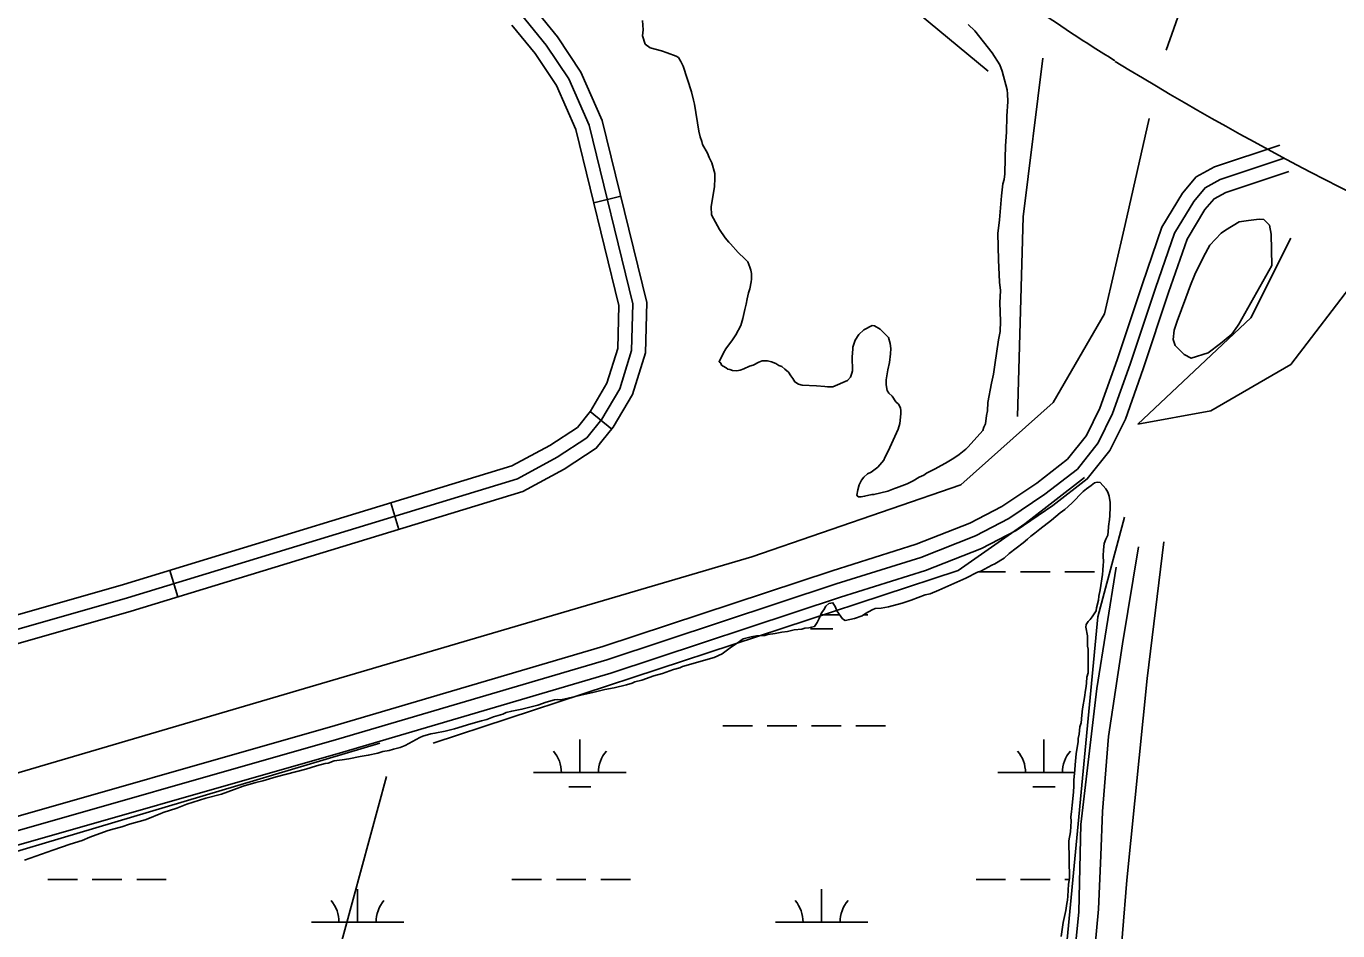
# Model space of a CAD drawing. Extents: x 3445503 to 3483459, y 540493 to 566012.
# Drawn here: x 3452131 to 3453549, y 561394 to 562373 of the extents above; entities that cross this region are included whole.
import ezdxf

# ---------------------------------------------------------------- set-up
doc = ezdxf.new("R2010")
doc.units = 0
for name, color, linetype in [('V-DTCH-CNTR', 7, 'Continuous'), ('V-ROAD-CNTR', 7, 'Continuous'), ('V-SITE-VEGE', 7, 'Continuous'), ('V-TOPO-SHOR', 7, 'Continuous'), ('V-UTIL-LINE', 7, 'Continuous'), ('V-WETL-SWMP', 7, 'Continuous')]:
    doc.layers.add(name, color=color, linetype=linetype)

msp = doc.modelspace()

# ---------------------------------------------------------------- linework, layer by layer
at = {"layer": 'V-DTCH-CNTR'}
for points in [[(3454377.7, 561171.7), (3454209, 561109.4), (3453922.1, 561015.1), (3453631.8, 560916.6), (3453296.9, 560812.7), (3453290.6, 560813.3), (3453290, 560911.9), (3453300, 561082.3), (3453307, 561276.1), (3453321.1, 561449.3), (3453342.9, 561667.5), (3453360.9, 561815.3)], [(3453309.4, 561787.8), (3453288.5, 561656.5), (3453271.2, 561509.4), (3453269.1, 561415), (3453257, 561294.8)]]:
    msp.add_lwpolyline(points, dxfattribs=at)
at = {"layer": 'V-ROAD-CNTR'}
for p, q in [((3452744.6, 562182), (3452773.7, 562189.2)), ((3452740.5, 561956), (3452763.8, 561937.1)), ((3452525, 561857.3), (3452533.7, 561828.6)), ((3452285.9, 561784.2), (3452294.6, 561755.5))]:
    msp.add_line(p, q, dxfattribs=at)
for points in [[(3449577, 560956.6), (3449741.4, 561003.1), (3450433.2, 561210.3), (3451027.7, 561384.7), (3451671.4, 561576.5), (3452244.3, 561740.1), (3452667.6, 561869.5), (3452712.5, 561893.7), (3452747.2, 561916.5), (3452765.6, 561939.4), (3452786.3, 561974.6), (3452800.3, 562019.5), (3452801.8, 562074.2), (3452753.7, 562270.8), (3452730.6, 562323.3), (3452705.2, 562361.5), (3452676.6, 562396.4), (3452578.2, 562464.4), (3452333.1, 562653)], [(3449576.9, 560972.2), (3449737.2, 561017.5), (3450428.9, 561224.6), (3451023.5, 561399.1), (3451667.2, 561590.9), (3452240, 561754.5), (3452661.8, 561883.4), (3452704.8, 561906.6), (3452737, 561927.8), (3452753.2, 561947.9), (3452772.5, 561980.7), (3452785.4, 562022), (3452786.8, 562072.6), (3452739.5, 562266), (3452717.4, 562316.1), (3452693.1, 562352.6), (3452666.3, 562385.2)], [(3449576.9, 560987.7), (3449733, 561031.9), (3450424.6, 561239), (3451019.2, 561413.5), (3451663, 561605.3), (3452235.8, 561768.9), (3452655.9, 561897.3), (3452697.1, 561919.5), (3452726.8, 561939), (3452740.9, 561956.5), (3452758.7, 561986.8), (3452770.4, 562024.5), (3452771.7, 562071), (3452725.2, 562261.1), (3452704.2, 562308.9), (3452681, 562343.6), (3452656, 562374.1)], [(3453486.6, 562244.3), (3453415.9, 562220.8), (3453396, 562210), (3453381, 562192.2), (3453358.9, 562155.5), (3453337.8, 562094.4), (3453310.4, 562012.1), (3453291.8, 561959.7), (3453277.3, 561930.3), (3453256.9, 561904.7), (3453223.5, 561878.8), (3453185.7, 561853.4), (3453151.2, 561835.3), (3453093.3, 561812.6), (3453002.1, 561783.8), (3452754.1, 561701.8), (3452464.7, 561616.4), (3452065.9, 561502.4), (3451827.8, 561429.3)], [(3453491.3, 562230.1), (3453421.9, 562207), (3453405.6, 562198.2), (3453393.3, 562183.5), (3453372.6, 562149.1), (3453352, 562089.6), (3453324.6, 562007.2), (3453305.6, 561953.9), (3453290, 561922.2), (3453267.5, 561893.9), (3453232.3, 561866.6), (3453193.4, 561840.5), (3453157.4, 561821.6), (3453098.3, 561798.4), (3453006.7, 561769.6), (3452758.6, 561687.5), (3452468.9, 561602), (3452070.1, 561488), (3451832.2, 561415)], [(3453496, 562215.9), (3453427.9, 562193.2), (3453415.3, 562186.3), (3453405.5, 562174.7), (3453386.2, 562142.7), (3453366.2, 562084.8), (3453338.8, 562002.3), (3453319.4, 561948), (3453302.7, 561914.1), (3453278.1, 561883.2), (3453241.1, 561854.5), (3453201.1, 561827.6), (3453163.7, 561808), (3453103.3, 561784.3), (3453011.3, 561755.3), (3452763, 561673.2), (3452473, 561587.6), (3452074.4, 561473.6), (3451836.6, 561400.7)]]:
    msp.add_lwpolyline(points, dxfattribs=at)
for centre, radius, start, end in [((3454389.4, 564073.4), 2046.8, 231.8839, 238.1051), ((3455223.5, 565466.6), 3670.9, 238.5505, 247.2268)]:
    msp.add_arc(centre, radius, start, end, dxfattribs=at)
at = {"layer": 'V-SITE-VEGE'}
for points in [[(3452941.5, 562008.1), (3452936.6, 562009.8), (3452932.2, 562011), (3452926.5, 562011), (3452923, 562009.6), (3452916.9, 562006.4), (3452912.9, 562005.1), (3452906.8, 562002.3), (3452902.9, 562001), (3452899, 562000), (3452894.6, 562000.4), (3452891.5, 562001.7), (3452889.3, 562002.1), (3452887.5, 562003.4), (3452884.4, 562005.1), (3452882.6, 562006.4), (3452881.7, 562008.6), (3452879.9, 562009.9), (3452884.6, 562019.6), (3452887.2, 562024), (3452894.5, 562033.8), (3452898, 562039.1), (3452903.6, 562049.3), (3452905.6, 562056.8), (3452907.7, 562066.5), (3452909.4, 562072.2), (3452910.2, 562078), (3452911.9, 562084.6), (3452913.1, 562089), (3452914.8, 562096.5), (3452915.2, 562099.5), (3452915.1, 562105.3), (3452914.2, 562109.2), (3452913.2, 562112.3), (3452911, 562117.9), (3452907.8, 562121.4), (3452900.7, 562128.3), (3452892.2, 562137.4), (3452890.5, 562139.2), (3452886.4, 562144), (3452880.6, 562153.1), (3452871.6, 562168.8), (3452871.5, 562177.6), (3452875.1, 562199.6), (3452875.4, 562208.4), (3452875.4, 562213.7), (3452872.1, 562225), (3452869.4, 562231.1), (3452867.6, 562235.5), (3452862.2, 562245.1), (3452861.3, 562248.2), (3452859.5, 562253.4), (3452858.1, 562259.5), (3452853.3, 562288.5), (3452852.3, 562292.8), (3452850, 562302), (3452841.3, 562329.6), (3452838.6, 562334.8), (3452835.9, 562339.2), (3452833.7, 562340.5), (3452823.9, 562344.3), (3452817.8, 562346.4), (3452805.4, 562349.7), (3452800.1, 562353.6), (3452797.3, 562362.4), (3452797.7, 562369), (3452797.1, 562379.1)], [(3453149.5, 562374.7), (3453156.6, 562367.8), (3453175.4, 562344.3), (3453183.5, 562331.2), (3453186.2, 562324.2), (3453191.7, 562304.1), (3453191.8, 562299.7), (3453192.4, 562291.4), (3453191.2, 562275.5), (3453191, 562258.4)], [(3453191, 562258.4), (3453189.9, 562243.5), (3453189.2, 562230.3), (3453189, 562213.1), (3453188.2, 562207), (3453187, 562202.6), (3453185.4, 562189.4), (3453183.1, 562163.4), (3453181.6, 562148.9), (3453182, 562120.3), (3453183.2, 562096.2), (3453184.2, 562087), (3453183.5, 562073.8), (3453184.2, 562054), (3453183.9, 562042.6), (3453182.3, 562033.8), (3453178.3, 562006.5), (3453176.6, 561996.4), (3453174.6, 561986.7), (3453170.5, 561966), (3453170.2, 561956.8), (3453169.3, 561951.9), (3453168.2, 561942.7), (3453166.4, 561939.2), (3453165.2, 561935.6), (3453149.2, 561917.8), (3453147, 561915.6), (3453139.6, 561909.8), (3453134, 561905.8), (3453124.8, 561900.4), (3453120, 561897.7), (3453113.5, 561894.1), (3453104.3, 561889.5), (3453101.3, 561887.3), (3453096.5, 561885), (3453089.9, 561881), (3453083.4, 561877.8), (3453072, 561873.7), (3453069.8, 561872.8), (3453062.4, 561870.1), (3453047.5, 561866.3), (3453045.3, 561866.3), (3453037.4, 561864.5), (3453033.5, 561864), (3453030.4, 561863.9), (3453029.1, 561865.7), (3453029.9, 561871.4), (3453031.6, 561876.7), (3453034.1, 561882), (3453036.7, 561885.1), (3453040.6, 561888.7), (3453044.6, 561890.5), (3453051.5, 561895.8), (3453058, 561903.4), (3453059.3, 561906.5), (3453062.7, 561913.1), (3453073.8, 561937), (3453075.5, 561943.2), (3453076.6, 561953.7), (3453076.6, 561956.8), (3453076.1, 561960.3), (3453073.9, 561964.2), (3453071.2, 561966.8), (3453067.1, 561972.9), (3453063.6, 561976), (3453061.8, 561979), (3453060.8, 561985.1), (3453060.8, 561990.4), (3453062.4, 562001.4), (3453064.4, 562009.3), (3453065.2, 562018.6), (3453065.6, 562024.3), (3453065, 562029.6), (3453063.2, 562036.1), (3453054.3, 562045.2), (3453048.1, 562048.7), (3453045.4, 562049.1), (3453036.7, 562044.6), (3453031.1, 562039.6), (3453027.2, 562033.4), (3453024.7, 562025.9), (3453024.7, 562023.7), (3453023.9, 562015.4), (3453024.2, 562000), (3453023.7, 561997.8), (3453022.1, 561993.4), (3453019, 561989.8), (3453002.9, 561983), (3452997.2, 561982.9), (3452994.5, 561983.3), (3452985.3, 561984.1), (3452969.9, 561984.8), (3452965.9, 561985.6), (3452961.9, 561988.2), (3452959.7, 561991.7), (3452957.5, 561994.7), (3452955.2, 561998.6), (3452951.2, 562002.1), (3452947.7, 562004.7), (3452944.6, 562005.9), (3452941.5, 562008.1)]]:
    msp.add_lwpolyline(points, dxfattribs=at)
msp.add_lwpolyline([(3453477.7, 562114.1), (3453442.1, 562050.6), (3453440.6, 562048.4), (3453434.5, 562039.9), (3453422.1, 562029.7), (3453409, 562019.6), (3453390.6, 562013.8), (3453382.8, 562017.8), (3453373.1, 562027.6), (3453371.2, 562034.2), (3453372.2, 562044.2), (3453375.3, 562053.8), (3453384.6, 562079), (3453389.9, 562093), (3453394.5, 562104.5), (3453403.9, 562123.4), (3453410.7, 562136.1), (3453423, 562149.1), (3453427.8, 562152.5), (3453442.4, 562161.5), (3453452.7, 562162.8), (3453464.1, 562164.4), (3453469.3, 562163.8), (3453475.2, 562157.6), (3453477.2, 562148)], close=True, dxfattribs=at)
at = {"layer": 'V-TOPO-SHOR'}
msp.add_line((3452239.9, 560533.1), (3452520.3, 561561.3), dxfattribs=at)
for points in [[(3453363.5, 562347.2), (3453448.7, 562588), (3453563.5, 562932.4), (3453782, 563636.1), (3453930.1, 564090.4)], [(3452488.3, 562638.9), (3452481.6, 562692.5), (3452662.3, 562746), (3453171, 562324.4)], [(3449574.7, 560832.5), (3451645, 561425), (3452915.3, 561799.1), (3453141.3, 561876.9), (3453241.3, 561965.8), (3453296.8, 562062), (3453319, 562158.3), (3453345, 562273.2)], [(3453332.8, 561942.4), (3453455, 562057.4), (3453498.2, 562143.7)], [(3453763.8, 562012), (3453570.1, 562100.6), (3453498.2, 562007.1), (3453411.9, 561956.8), (3453332.8, 561942.4)], [(3453275.3, 561884.9), (3453210.6, 561834.5), (3453138.7, 561784.2), (3452570.6, 561597.3)], [(3450737.1, 559015.9), (3450780.2, 558987.2), (3451513.6, 558908.1), (3451571.2, 559001.5), (3451779.7, 559454.5), (3452017, 559950.7), (3452211.1, 560490), (3453030.8, 560770.4), (3453167.4, 560813.5), (3453217.8, 560978.9), (3453289.7, 561733.9), (3453318.4, 561841.7)], [(3453333.6, 561809.9), (3453316.1, 561705), (3453301.2, 561604.5), (3453294.7, 561523.6), (3453292.7, 561475.8), (3453290.2, 561417.8), (3453281.8, 561323.9), (3453276.5, 561270.7), (3453271.3, 561215.3), (3453266.1, 561164.8), (3453262.4, 561118.6), (3453258.9, 561056.2), (3453254.4, 560990.6), (3453241, 560902.5), (3453235.4, 560872.6), (3453233.6, 560847.7), (3453233.3, 560828.1), (3453233, 560814)], [(3452513.1, 561597.3), (3451765.3, 561374.4), (3451621.5, 561338.4), (3451556.8, 561309.7), (3451492.1, 561273.7), (3451391.4, 561266.5), (3451348.3, 561244.9), (3451247.6, 561201.8), (3451211.6, 561151.5), (3451233.2, 560827.9)]]:
    msp.add_lwpolyline(points, dxfattribs=at)
at = {"layer": 'V-UTIL-LINE'}
msp.add_lwpolyline([(3453202.6, 561950.7), (3453208.9, 562166.6), (3453230, 562338.5)], dxfattribs=at)
at = {"layer": 'V-WETL-SWMP'}
for p, q in [((3453160.6, 561782.7), (3453189.9, 561782.7)), ((3453205.9, 561782.7), (3453237.9, 561782.7)), ((3453253.9, 561782.7), (3453285.9, 561782.7)), ((3452990, 561736.3), (3453010.4, 561736.3)), ((3452990.9, 561736.3), (3452990.9, 561738.2)), ((3453036.4, 561736.3), (3453040.9, 561736.3)), ((3452978.9, 561720.9), (3453002.9, 561720.9)), ((3452884, 561616.2), (3452916, 561616.2)), ((3452932, 561616.2), (3452964, 561616.2)), ((3452980, 561616.2), (3453012, 561616.2)), ((3453028, 561616.2), (3453060, 561616.2)), ((3452729.4, 561565.5), (3452729.4, 561601.5)), ((3453231.3, 561565.5), (3453231.3, 561601.5)), ((3452679.4, 561565.5), (3452779.4, 561565.5)), ((3453181.3, 561565.5), (3453264.4, 561565.5)), ((3452717.4, 561550), (3452741.4, 561550)), ((3453219.3, 561550), (3453243.3, 561550)), ((3452154.1, 561450), (3452186.1, 561450)), ((3452202.1, 561450), (3452234.1, 561450)), ((3452250.1, 561450), (3452282.1, 561450)), ((3452656, 561450), (3452688, 561450)), ((3452704, 561450), (3452736, 561450)), ((3452752, 561450), (3452784, 561450)), ((3453157.9, 561450), (3453189.9, 561450)), ((3453205.9, 561450), (3453237.9, 561450)), ((3453253.9, 561450), (3453258.7, 561450)), ((3452489, 561403.6), (3452489, 561439.6)), ((3452990.9, 561403.6), (3452990.9, 561439.6)), ((3452439, 561403.6), (3452539, 561403.6)), ((3452940.9, 561403.6), (3453040.9, 561403.6))]:
    msp.add_line(p, q, dxfattribs=at)
for points in [[(3452491.8, 561582.8), (3452500.5, 561584.3), (3452511, 561586.6), (3452516.3, 561588.4), (3452523.3, 561589.4), (3452527.7, 561590.8), (3452535.1, 561592.7), (3452540.4, 561594.9), (3452556.5, 561603.5), (3452559.6, 561604.8), (3452568.3, 561607.6), (3452572.7, 561608.1), (3452583.6, 561610.5), (3452593.7, 561612.8), (3452611.6, 561618.3), (3452623, 561621.5), (3452628.7, 561622.9), (3452636.1, 561625.7), (3452646.2, 561628.9), (3452649.7, 561630.7), (3452655.8, 561632.1), (3452666.8, 561634), (3452683.8, 561638.6), (3452693, 561641.8), (3452701.8, 561644.1), (3452704.9, 561644.6), (3452708.4, 561644.2), (3452715.4, 561645.7), (3452730.3, 561649.4), (3452744.7, 561652.6), (3452756.5, 561655.4), (3452766.6, 561657.3), (3452779.8, 561660.6), (3452785.9, 561662.4), (3452788.9, 561663.8), (3452796.4, 561665.7), (3452809.5, 561670.2), (3452818.7, 561672.6), (3452830.5, 561677.1), (3452837.5, 561679), (3452840.5, 561680.3), (3452874.7, 561690), (3452883.4, 561694.1), (3452893.4, 561701.7), (3452899.5, 561705.7), (3452906, 561710.2), (3452914.8, 561712.5), (3452920.5, 561713.5), (3452929.3, 561714), (3452932.8, 561715), (3452940.6, 561716), (3452947.7, 561717.4), (3452953.8, 561718.3), (3452961.2, 561719.8), (3452969.6, 561720.8), (3452972.6, 561721.7), (3452977, 561722.2), (3452980.1, 561722.7), (3452983.2, 561723.6), (3452986.2, 561728), (3452988.3, 561732.4), (3452990.9, 561738.2), (3452993.4, 561741.7), (3452995.6, 561745.7), (3452998.6, 561748.4), (3453003, 561749.3), (3453005.7, 561744.5), (3453007.5, 561740.6), (3453013.3, 561731.9), (3453016.4, 561730.2), (3453026.5, 561732.1), (3453034.8, 561735.3), (3453038.3, 561737.5), (3453045.7, 561741.6), (3453048.8, 561742.9), (3453055.4, 561743.5), (3453063.2, 561744.9), (3453078.1, 561749), (3453087.7, 561752.2), (3453103, 561757.7), (3453108.3, 561759.1), (3453117.5, 561762.8), (3453124, 561765.9), (3453146.7, 561775.9), (3453159.4, 561782.2), (3453162.9, 561783.6), (3453175.1, 561789.9), (3453178.1, 561791.3), (3453188.2, 561797.6), (3453193.8, 561802.5), (3453209, 561814.1), (3453213.4, 561818.1), (3453217.3, 561821.2), (3453221.6, 561824.4), (3453226.8, 561828.8), (3453239.4, 561838.7), (3453249, 561846.7), (3453253.8, 561850.3), (3453261.6, 561857), (3453273.7, 561869.5), (3453277.2, 561872.6)], [(3453277.2, 561872.6), (3453282.4, 561876.2), (3453285.9, 561878.9), (3453288.9, 561879.8), (3453292, 561879.4), (3453298.3, 561872.4), (3453300.5, 561869), (3453301.9, 561864.6), (3453302.9, 561857.6), (3453303, 561850.1), (3453302.6, 561846.1), (3453302.6, 561843.1), (3453301.8, 561836.5), (3453301.4, 561835.1), (3453300.3, 561822.4), (3453298.1, 561818), (3453296.4, 561813.5), (3453295.7, 561806.5), (3453295.3, 561799.9), (3453295.8, 561793.3), (3453295.4, 561790.2), (3453295.1, 561784.1), (3453294.7, 561779.7), (3453292.3, 561763.4), (3453290.6, 561756.4), (3453290.3, 561752), (3453288.2, 561743.6), (3453287.8, 561740.5), (3453283.5, 561733.9), (3453281.3, 561731.2), (3453279.2, 561729), (3453277, 561725.9), (3453276.6, 561722.8), (3453278.5, 561713.6), (3453278.6, 561702.2), (3453279.1, 561699.1), (3453279.3, 561687.2), (3453279, 561678.9), (3453279, 561673.6), (3453277.8, 561668.8), (3453277.4, 561662.6), (3453277, 561658.6), (3453275.8, 561652.5), (3453275.4, 561649), (3453273, 561634.4), (3453272.2, 561627.8), (3453271.4, 561619.5), (3453270.2, 561615.1), (3453269.4, 561607.1), (3453268.2, 561602.3), (3453268.2, 561599.2), (3453266.2, 561586), (3453265, 561574.1), (3453264.7, 561568.4), (3453263.5, 561557.4), (3453263.6, 561551.3), (3453263.2, 561544.2), (3453261.7, 561530.2), (3453261.3, 561523.1), (3453260.5, 561517.8), (3453260.6, 561513), (3453259.9, 561501.6), (3453258.3, 561491.9), (3453258.8, 561451.1), (3453258, 561444.9), (3453257.3, 561431.7), (3453256.9, 561427.7), (3453256.1, 561423.8), (3453254.9, 561416.3), (3453252, 561403.5), (3453250, 561388.1)], [(3452433.1, 561569.3), (3452444.5, 561573), (3452454.1, 561575.3), (3452457.2, 561575.8), (3452463.7, 561578.1), (3452472.5, 561579.5), (3452479.5, 561580.5), (3452491.8, 561582.8)], [(3452128.7, 561470.7), (3452159.3, 561481.6), (3452178.1, 561488), (3452191.2, 561492.2), (3452199.5, 561495.8), (3452218.3, 561502.6), (3452224.4, 561504.5), (3452234.1, 561506.8), (3452242.4, 561509.6), (3452259.4, 561514.6), (3452267.7, 561517.8), (3452270.8, 561519.2), (3452275.6, 561521), (3452278.7, 561522.4), (3452293.5, 561527), (3452304.5, 561531.5), (3452318, 561535.6), (3452325, 561537.9), (3452341.7, 561542.1), (3452355.6, 561547.1), (3452365.3, 561550.8), (3452378.8, 561554.9), (3452386.7, 561556.8), (3452401.1, 561560.9), (3452433.1, 561569.3)]]:
    msp.add_lwpolyline(points, dxfattribs=at)
for centre, start, end in [((3452674.2, 561565.9), 359.2282, 40.7718), ((3452784.7, 561565.9), 139.2282, 180.7718), ((3453176.1, 561565.9), 359.2282, 40.7718), ((3453286.6, 561565.9), 139.2282, 180.7718), ((3452433.7, 561404.1), 359.2282, 40.7718), ((3452544.2, 561404.1), 139.2282, 180.7718), ((3452935.6, 561404.1), 359.2282, 40.7718), ((3453046.1, 561404.1), 139.2282, 180.7718)]:
    msp.add_arc(centre, 35.2, start, end, dxfattribs=at)

doc.saveas('drawing.dxf')
